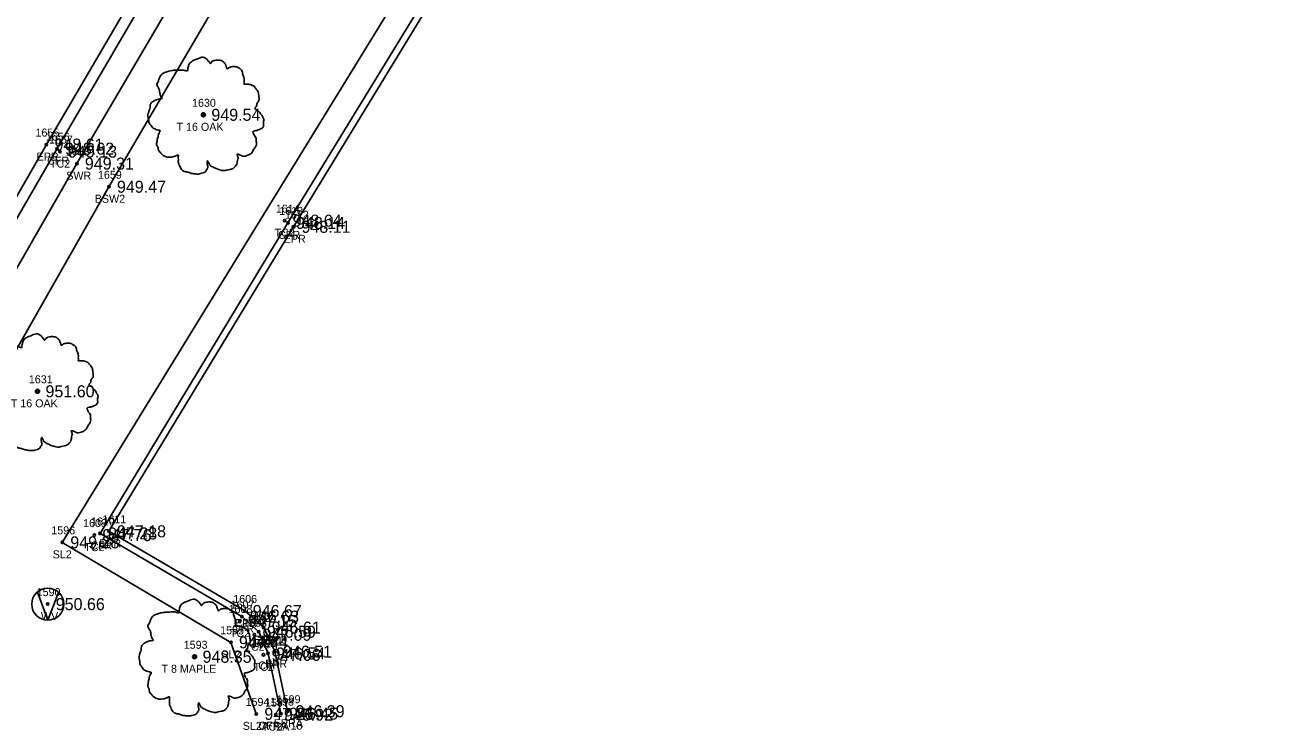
# Model space of a CAD drawing. Extents: x 1575382 to 1578175, y 1099175 to 1101955.
# Drawn here: x 1576480.6 to 1576638.1, y 1099605 to 1099693.2 of the extents above; entities that cross this region are included whole.
import ezdxf

# ---------------------------------------------------------------- set-up
doc = ezdxf.new("R2010")
doc.units = 0
for name, color, linetype in [('RD_EX_Conc', 7, 'Continuous'), ('RD_EX_Conc_txCode', 7, 'Continuous'), ('RD_EX_Road', 7, 'Continuous'), ('RD_EX_Road_txCode', 7, 'Continuous'), ('RD_EX_TX_Conc_ELEV', 7, 'Continuous'), ('RD_EX_TX_Road_ELEV', 7, 'Continuous'), ('RD_EX_TX_UT_ELEV', 7, 'Continuous'), ('RD_EX_TX_VEG_ELEV', 7, 'Continuous'), ('RD_EX_UT', 7, 'Continuous'), ('RD_EX_UT_txCode', 7, 'Continuous'), ('RD_EX_VEG', 7, 'Continuous'), ('RD_EX_VEG_txCode', 7, 'Continuous'), ('RD_SMD_Locator', 7, 'Continuous')]:
    doc.layers.add(name, color=color, linetype=linetype)

msp = doc.modelspace()

# ---------------------------------------------------------------- linework, layer by layer
at = {"layer": 'RD_EX_Conc'}
for points in [[(1576450.24, 1099618.33), (1576484.56, 1099677.8), (1576510.13, 1099721.55), (1576536.54, 1099763.94), (1576563.69, 1099807.11), (1576571.96, 1099817.02), (1576576.78, 1099820.05)], [(1576453.65, 1099622.74), (1576455.84, 1099621.56), (1576487.04, 1099675.93), (1576513, 1099720.16), (1576539.03, 1099761.82), (1576566.5, 1099805.38), (1576570.9, 1099812.6)], [(1576460.33, 1099619.05), (1576491.05, 1099673.04), (1576516.28, 1099716.12), (1576543.31, 1099759.42), (1576570.5, 1099802.59), (1576575.6, 1099809.12)], [(1576512.55, 1099607.18), (1576510.94, 1099614.7), (1576509.78, 1099617.42), (1576507.67, 1099619.31), (1576489.95, 1099629.7), (1576513.43, 1099668.52), (1576536.7, 1099706.66), (1576550.99, 1099730.5)]]:
    msp.add_lwpolyline(points, dxfattribs=at)
at = {"layer": 'RD_EX_Road'}
for points in [[(1576450.24, 1099618.33), (1576449.12, 1099618.92), (1576483.24, 1099678.31), (1576508.19, 1099720.98), (1576535.39, 1099764.56), (1576562.56, 1099807.86), (1576568.65, 1099815.29), (1576571.43, 1099817.5), (1576576.56, 1099821.02), (1576582.03, 1099822.66), (1576588.16, 1099823.79), (1576596.81, 1099822.84), (1576604.56, 1099819.9), (1576624.36, 1099808.15), (1576638.14, 1099802.71)], [(1576513.37, 1099607.48), (1576511.79, 1099614.93), (1576510.39, 1099617.93), (1576508.02, 1099620.01), (1576491.05, 1099629.97), (1576514.12, 1099668.03), (1576537.42, 1099706.25), (1576551.23, 1099729.3)]]:
    msp.add_lwpolyline(points, dxfattribs=at)
at = {"layer": 'RD_EX_UT'}
for q in [(1576482.1, 1099622.36), (1576484.73, 1099622.32)]:
    msp.add_line((1576483.4, 1099618.88), q, dxfattribs=at)
msp.add_circle((1576483.4, 1099620.87), 2, dxfattribs=at)
at = {"layer": 'RD_EX_VEG'}
msp.add_lwpolyline([(1576509.47, 1099607.15), (1576506.3, 1099616.09), (1576485.22, 1099628.59), (1576582.53, 1099787.01), (1576610.85, 1099770.86)], dxfattribs=at)
for centre, radius in [((1576502.85, 1099682.03), 0.25), ((1576502.84, 1099682.01), 0.0001), ((1576482.12, 1099647.47), 0.25), ((1576482.11, 1099647.45), 0.0001), ((1576501.75, 1099614.29), 0.25), ((1576501.73, 1099614.27), 0.0001)]:
    msp.add_circle(centre, radius, dxfattribs=at)
for points in [[(1576502.98, 1099689.2), (1576502.68, 1099689.22), (1576502.36, 1099689.12), (1576502.11, 1099689.02), (1576501.88, 1099688.95), (1576501.66, 1099688.85), (1576501.36, 1099688.67), (1576501.13, 1099688.47), (1576501.01, 1099688.22), (1576500.96, 1099688), (1576500.91, 1099687.72), (1576500.91, 1099687.55), (1576500.78, 1099687.52), (1576500.63, 1099687.55), (1576500.38, 1099687.62), (1576500.13, 1099687.62), (1576499.88, 1099687.62), (1576499.53, 1099687.6), (1576499.18, 1099687.6), (1576498.91, 1099687.55), (1576498.59, 1099687.5), (1576498.21, 1099687.37), (1576497.86, 1099687.25), (1576497.56, 1099687), (1576497.31, 1099686.52), (1576497.19, 1099686.17), (1576497.04, 1099685.92), (1576497.19, 1099685.47), (1576497.36, 1099685.12), (1576497.39, 1099684.92), (1576497.46, 1099684.5), (1576497.56, 1099684.27), (1576497.69, 1099684.07), (1576497.61, 1099684.05), (1576497.24, 1099684), (1576496.94, 1099683.9), (1576496.51, 1099683.67), (1576496.29, 1099683.45), (1576496.19, 1099683.12), (1576496.16, 1099682.77), (1576496.06, 1099682.58), (1576495.99, 1099682.3), (1576495.96, 1099682.23), (1576495.91, 1099681.9), (1576496.01, 1099681.45), (1576496.04, 1099681.1), (1576496.16, 1099680.88), (1576496.31, 1099680.7), (1576496.49, 1099680.45), (1576496.89, 1099680.23), (1576497.21, 1099680.13), (1576497.41, 1099680.1), (1576497.24, 1099679.6), (1576497.19, 1099679.25), (1576497.06, 1099678.85), (1576497.06, 1099678.78), (1576497.01, 1099678.3), (1576497.16, 1099677.98), (1576497.24, 1099677.6), (1576497.41, 1099677.38), (1576497.69, 1099677.08), (1576498.01, 1099676.85), (1576498.51, 1099676.73), (1576498.91, 1099676.75), (1576499.48, 1099676.93), (1576499.73, 1099677), (1576499.71, 1099676.83), (1576499.73, 1099676.45), (1576499.73, 1099676.03), (1576499.88, 1099675.7), (1576499.98, 1099675.43), (1576500.13, 1099675.18), (1576500.46, 1099674.95), (1576500.86, 1099674.88), (1576501.28, 1099674.73), (1576501.73, 1099674.65), (1576502.23, 1099674.63), (1576502.83, 1099674.78), (1576503.11, 1099674.9), (1576503.21, 1099675.08), (1576503.41, 1099675.45), (1576503.36, 1099675.68), (1576503.38, 1099676.28), (1576503.48, 1099676.1), (1576503.66, 1099675.75), (1576504.16, 1099675.45), (1576504.56, 1099675.28), (1576505.03, 1099675.13), (1576505.33, 1099675.05), (1576505.81, 1099675.13), (1576506.18, 1099675.2), (1576506.56, 1099675.33), (1576506.86, 1099675.6), (1576507.03, 1099675.88), (1576507.08, 1099676.15), (1576507.16, 1099676.53), (1576507.21, 1099676.7)], [(1576507.21, 1099676.7), (1576507.13, 1099676.88), (1576507.08, 1099677.13), (1576507.16, 1099677.1), (1576507.33, 1099677.05), (1576507.61, 1099676.93), (1576507.83, 1099676.85), (1576508.16, 1099676.88), (1576508.43, 1099676.98), (1576508.88, 1099677.25), (1576509.16, 1099677.73), (1576509.43, 1099678.13), (1576509.51, 1099678.45), (1576509.46, 1099678.68), (1576509.43, 1099679.18), (1576509.23, 1099679.43), (1576509.18, 1099679.55), (1576509.08, 1099679.95), (1576509.16, 1099680), (1576509.43, 1099680.05), (1576509.81, 1099680.18), (1576510.08, 1099680.3), (1576510.31, 1099680.48), (1576510.38, 1099680.7), (1576510.36, 1099681.1), (1576510.4, 1099681.5), (1576510.33, 1099681.65), (1576510.23, 1099681.8), (1576510.16, 1099682), (1576510.01, 1099682.15), (1576509.91, 1099682.3), (1576509.81, 1099682.4), (1576509.68, 1099682.55), (1576509.51, 1099682.67), (1576509.36, 1099682.72), (1576509.31, 1099682.87), (1576509.46, 1099683.07), (1576509.51, 1099683.17), (1576509.53, 1099683.4), (1576509.76, 1099683.75), (1576509.81, 1099684.15), (1576509.76, 1099684.57), (1576509.71, 1099684.85), (1576509.56, 1099685.12), (1576509.36, 1099685.37), (1576509.23, 1099685.55), (1576509.06, 1099685.67), (1576508.73, 1099685.8), (1576508.48, 1099685.85), (1576508.13, 1099685.85), (1576507.93, 1099685.9), (1576507.96, 1099685.95), (1576507.96, 1099686.1), (1576507.96, 1099686.37), (1576507.88, 1099686.82), (1576507.73, 1099687.32), (1576507.73, 1099687.35), (1576507.63, 1099687.6), (1576507.41, 1099687.8), (1576507.23, 1099687.9), (1576507.03, 1099688.02), (1576506.78, 1099688.05), (1576506.48, 1099688.05), (1576506.21, 1099688), (1576506.01, 1099687.9), (1576505.83, 1099687.77), (1576505.76, 1099687.92), (1576505.66, 1099688.22), (1576505.61, 1099688.37), (1576505.46, 1099688.55), (1576505.23, 1099688.75), (1576504.78, 1099688.87), (1576504.16, 1099688.8), (1576503.86, 1099688.6), (1576503.71, 1099688.42), (1576503.66, 1099688.55), (1576503.46, 1099688.75), (1576503.36, 1099688.92), (1576503.18, 1099689.05), (1576503.03, 1099689.15), (1576502.93, 1099689.2)], [(1576482.26, 1099654.63), (1576481.96, 1099654.66), (1576481.63, 1099654.56), (1576481.38, 1099654.46), (1576481.16, 1099654.38), (1576480.93, 1099654.28), (1576480.63, 1099654.11), (1576480.41, 1099653.91), (1576480.28, 1099653.66), (1576480.23, 1099653.43), (1576480.18, 1099653.16), (1576480.18, 1099652.98), (1576480.06, 1099652.96), (1576479.91, 1099652.98), (1576479.66, 1099653.06), (1576479.41, 1099653.06), (1576479.16, 1099653.06), (1576478.81, 1099653.03), (1576478.46, 1099653.03), (1576478.18, 1099652.98), (1576477.86, 1099652.93), (1576477.48, 1099652.81), (1576477.13, 1099652.68), (1576476.83, 1099652.43), (1576476.58, 1099651.96), (1576476.46, 1099651.61), (1576476.31, 1099651.36), (1576476.46, 1099650.91), (1576476.63, 1099650.56), (1576476.66, 1099650.36), (1576476.73, 1099649.93), (1576476.83, 1099649.71), (1576476.96, 1099649.51), (1576476.88, 1099649.48), (1576476.51, 1099649.43), (1576476.21, 1099649.33), (1576475.78, 1099649.11), (1576475.56, 1099648.89), (1576475.46, 1099648.56), (1576475.43, 1099648.21), (1576475.33, 1099648.01), (1576475.26, 1099647.74), (1576475.23, 1099647.66), (1576475.18, 1099647.34), (1576475.28, 1099646.89), (1576475.31, 1099646.54), (1576475.43, 1099646.31), (1576475.58, 1099646.14), (1576475.76, 1099645.89), (1576476.16, 1099645.66), (1576476.48, 1099645.56), (1576476.68, 1099645.54), (1576476.51, 1099645.04), (1576476.46, 1099644.69), (1576476.33, 1099644.29), (1576476.33, 1099644.21), (1576476.28, 1099643.74), (1576476.43, 1099643.41), (1576476.51, 1099643.04), (1576476.68, 1099642.81), (1576476.96, 1099642.51), (1576477.28, 1099642.29), (1576477.78, 1099642.16), (1576478.18, 1099642.19), (1576478.76, 1099642.36), (1576479.01, 1099642.44), (1576478.98, 1099642.26), (1576479.01, 1099641.89), (1576479.01, 1099641.46), (1576479.16, 1099641.14), (1576479.26, 1099640.86), (1576479.41, 1099640.61), (1576479.73, 1099640.39), (1576480.13, 1099640.31), (1576480.56, 1099640.16), (1576481.01, 1099640.09), (1576481.51, 1099640.06), (1576482.11, 1099640.21), (1576482.38, 1099640.34), (1576482.48, 1099640.51), (1576482.68, 1099640.89), (1576482.63, 1099641.11), (1576482.66, 1099641.71), (1576482.76, 1099641.54), (1576482.93, 1099641.19), (1576483.43, 1099640.89), (1576483.83, 1099640.71), (1576484.3, 1099640.56), (1576484.6, 1099640.49), (1576485.08, 1099640.56), (1576485.45, 1099640.64), (1576485.83, 1099640.76), (1576486.13, 1099641.04), (1576486.3, 1099641.31), (1576486.35, 1099641.59), (1576486.43, 1099641.96), (1576486.48, 1099642.14)], [(1576486.48, 1099642.14), (1576486.4, 1099642.31), (1576486.35, 1099642.56), (1576486.43, 1099642.54), (1576486.6, 1099642.49), (1576486.88, 1099642.36), (1576487.1, 1099642.29), (1576487.43, 1099642.31), (1576487.7, 1099642.41), (1576488.15, 1099642.69), (1576488.43, 1099643.16), (1576488.7, 1099643.56), (1576488.78, 1099643.89), (1576488.73, 1099644.11), (1576488.7, 1099644.61), (1576488.5, 1099644.86), (1576488.45, 1099644.99), (1576488.35, 1099645.39), (1576488.43, 1099645.44), (1576488.7, 1099645.49), (1576489.08, 1099645.61), (1576489.35, 1099645.74), (1576489.58, 1099645.91), (1576489.65, 1099646.14), (1576489.63, 1099646.54), (1576489.68, 1099646.94), (1576489.6, 1099647.09), (1576489.5, 1099647.24), (1576489.43, 1099647.44), (1576489.28, 1099647.59), (1576489.18, 1099647.74), (1576489.08, 1099647.84), (1576488.95, 1099647.99), (1576488.78, 1099648.11), (1576488.63, 1099648.16), (1576488.58, 1099648.31), (1576488.73, 1099648.51), (1576488.78, 1099648.61), (1576488.8, 1099648.84), (1576489.03, 1099649.18), (1576489.08, 1099649.58), (1576489.03, 1099650.01), (1576488.98, 1099650.28), (1576488.83, 1099650.56), (1576488.63, 1099650.81), (1576488.5, 1099650.98), (1576488.33, 1099651.11), (1576488, 1099651.23), (1576487.75, 1099651.28), (1576487.4, 1099651.28), (1576487.2, 1099651.33), (1576487.23, 1099651.38), (1576487.23, 1099651.53), (1576487.23, 1099651.81), (1576487.15, 1099652.26), (1576487, 1099652.76), (1576487, 1099652.78), (1576486.9, 1099653.03), (1576486.68, 1099653.23), (1576486.5, 1099653.33), (1576486.3, 1099653.46), (1576486.05, 1099653.48), (1576485.75, 1099653.48), (1576485.48, 1099653.43), (1576485.28, 1099653.33), (1576485.1, 1099653.21), (1576485.03, 1099653.36), (1576484.93, 1099653.66), (1576484.88, 1099653.81), (1576484.73, 1099653.98), (1576484.5, 1099654.18), (1576484.05, 1099654.31), (1576483.43, 1099654.23), (1576483.13, 1099654.03), (1576482.98, 1099653.86), (1576482.93, 1099653.98), (1576482.73, 1099654.18), (1576482.63, 1099654.36), (1576482.46, 1099654.48), (1576482.31, 1099654.58), (1576482.21, 1099654.63)], [(1576501.88, 1099621.46), (1576501.58, 1099621.49), (1576501.25, 1099621.39), (1576501, 1099621.29), (1576500.78, 1099621.21), (1576500.55, 1099621.11), (1576500.25, 1099620.94), (1576500.03, 1099620.74), (1576499.9, 1099620.49), (1576499.85, 1099620.26), (1576499.8, 1099619.99), (1576499.8, 1099619.81), (1576499.68, 1099619.79), (1576499.53, 1099619.81), (1576499.28, 1099619.89), (1576499.03, 1099619.89), (1576498.78, 1099619.89), (1576498.43, 1099619.86), (1576498.08, 1099619.86), (1576497.81, 1099619.81), (1576497.48, 1099619.76), (1576497.11, 1099619.64), (1576496.76, 1099619.51), (1576496.46, 1099619.26), (1576496.21, 1099618.79), (1576496.08, 1099618.44), (1576495.93, 1099618.19), (1576496.08, 1099617.74), (1576496.26, 1099617.39), (1576496.28, 1099617.19), (1576496.36, 1099616.76), (1576496.46, 1099616.54), (1576496.58, 1099616.34), (1576496.51, 1099616.31), (1576496.13, 1099616.26), (1576495.83, 1099616.16), (1576495.41, 1099615.94), (1576495.18, 1099615.71), (1576495.08, 1099615.39), (1576495.06, 1099615.04), (1576494.96, 1099614.84), (1576494.88, 1099614.56), (1576494.86, 1099614.49), (1576494.81, 1099614.16), (1576494.91, 1099613.71), (1576494.93, 1099613.36), (1576495.06, 1099613.14), (1576495.21, 1099612.96), (1576495.38, 1099612.71), (1576495.78, 1099612.49), (1576496.11, 1099612.39), (1576496.31, 1099612.36), (1576496.13, 1099611.86), (1576496.08, 1099611.51), (1576495.96, 1099611.11), (1576495.96, 1099611.04), (1576495.91, 1099610.57), (1576496.06, 1099610.24), (1576496.13, 1099609.87), (1576496.31, 1099609.64), (1576496.58, 1099609.34), (1576496.91, 1099609.12), (1576497.41, 1099608.99), (1576497.81, 1099609.02), (1576498.38, 1099609.19), (1576498.63, 1099609.27), (1576498.6, 1099609.09), (1576498.63, 1099608.72), (1576498.63, 1099608.29), (1576498.78, 1099607.97), (1576498.88, 1099607.69), (1576499.03, 1099607.44), (1576499.35, 1099607.22), (1576499.75, 1099607.14), (1576500.18, 1099606.99), (1576500.63, 1099606.92), (1576501.13, 1099606.89), (1576501.73, 1099607.04), (1576502, 1099607.17), (1576502.1, 1099607.34), (1576502.3, 1099607.72), (1576502.25, 1099607.94), (1576502.28, 1099608.54), (1576502.38, 1099608.37), (1576502.55, 1099608.02), (1576503.05, 1099607.72), (1576503.45, 1099607.54), (1576503.93, 1099607.39), (1576504.23, 1099607.32), (1576504.7, 1099607.39), (1576505.08, 1099607.47), (1576505.45, 1099607.59), (1576505.75, 1099607.87), (1576505.93, 1099608.14), (1576505.98, 1099608.42), (1576506.05, 1099608.79), (1576506.1, 1099608.97)], [(1576506.1, 1099608.97), (1576506.03, 1099609.14), (1576505.98, 1099609.39), (1576506.05, 1099609.37), (1576506.23, 1099609.32), (1576506.5, 1099609.19), (1576506.73, 1099609.12), (1576507.05, 1099609.14), (1576507.33, 1099609.24), (1576507.78, 1099609.52), (1576508.05, 1099609.99), (1576508.33, 1099610.39), (1576508.4, 1099610.71), (1576508.35, 1099610.94), (1576508.33, 1099611.44), (1576508.13, 1099611.69), (1576508.08, 1099611.81), (1576507.98, 1099612.21), (1576508.05, 1099612.26), (1576508.33, 1099612.31), (1576508.7, 1099612.44), (1576508.98, 1099612.56), (1576509.2, 1099612.74), (1576509.27, 1099612.96), (1576509.25, 1099613.36), (1576509.3, 1099613.76), (1576509.23, 1099613.91), (1576509.13, 1099614.06), (1576509.05, 1099614.26), (1576508.9, 1099614.41), (1576508.8, 1099614.56), (1576508.7, 1099614.66), (1576508.58, 1099614.81), (1576508.4, 1099614.94), (1576508.25, 1099614.99), (1576508.2, 1099615.14), (1576508.35, 1099615.34), (1576508.4, 1099615.44), (1576508.43, 1099615.66), (1576508.65, 1099616.01), (1576508.7, 1099616.41), (1576508.65, 1099616.84), (1576508.6, 1099617.11), (1576508.45, 1099617.39), (1576508.25, 1099617.64), (1576508.13, 1099617.81), (1576507.95, 1099617.94), (1576507.63, 1099618.06), (1576507.38, 1099618.11), (1576507.03, 1099618.11), (1576506.83, 1099618.16), (1576506.85, 1099618.21), (1576506.85, 1099618.36), (1576506.85, 1099618.64), (1576506.78, 1099619.09), (1576506.63, 1099619.59), (1576506.63, 1099619.61), (1576506.53, 1099619.86), (1576506.3, 1099620.06), (1576506.13, 1099620.16), (1576505.93, 1099620.29), (1576505.68, 1099620.31), (1576505.38, 1099620.31), (1576505.1, 1099620.26), (1576504.9, 1099620.16), (1576504.73, 1099620.04), (1576504.65, 1099620.19), (1576504.55, 1099620.49), (1576504.5, 1099620.64), (1576504.35, 1099620.81), (1576504.13, 1099621.01), (1576503.68, 1099621.14), (1576503.05, 1099621.06), (1576502.75, 1099620.86), (1576502.6, 1099620.69), (1576502.55, 1099620.81), (1576502.35, 1099621.01), (1576502.25, 1099621.19), (1576502.08, 1099621.31), (1576501.93, 1099621.41), (1576501.83, 1099621.46)]]:
    msp.add_spline(points, degree=3, dxfattribs=at)
at = {"layer": 'RD_SMD_Locator'}
for centre in [(1576502.85, 1099682.03), (1576483.24, 1099678.31), (1576484.56, 1099677.8), (1576484.93, 1099677.43), (1576487.04, 1099675.93), (1576491.05, 1099673.04), (1576513, 1099668.8), (1576513.43, 1099668.52), (1576514.12, 1099668.03), (1576482.12, 1099647.47), (1576489.23, 1099629.49), (1576489.95, 1099629.7), (1576491.05, 1099629.97), (1576485.22, 1099628.59), (1576483.4, 1099620.87), (1576507.67, 1099619.31), (1576508.02, 1099620.01), (1576507.41, 1099618.75), (1576510.39, 1099617.93), (1576509.23, 1099617.04), (1576509.78, 1099617.42), (1576506.3, 1099616.09), (1576510.94, 1099614.7), (1576511.79, 1099614.93), (1576501.75, 1099614.29), (1576510.37, 1099614.53), (1576509.47, 1099607.15), (1576511.92, 1099607.05), (1576512.55, 1099607.18), (1576513.37, 1099607.48)]:
    msp.add_circle(centre, 0.15, dxfattribs=at)

# ---------------------------------------------------------------- texts
at = {"layer": 'RD_EX_Conc_txCode'}
for s, p in [('1656', (1576483.16, 1099678.8)), ('1657', (1576483.56, 1099678.43)), ('1658', (1576485.67, 1099676.93)), ('CFR', (1576483.33, 1099675.8)), ('TC2', (1576483.68, 1099675.43)), ('SWR', (1576485.72, 1099673.93)), ('1659', (1576489.68, 1099674.04)), ('BSW2', (1576489.28, 1099671.04)), ('1614', (1576511.91, 1099669.8)), ('1613', (1576512.34, 1099669.52)), ('TC2', (1576511.75, 1099666.8)), ('CFR', (1576512.2, 1099666.52)), ('1609', (1576487.82, 1099630.49)), ('1610', (1576488.82, 1099630.7)), ('TC2', (1576487.98, 1099627.49)), ('CFR', (1576488.72, 1099627.7)), ('1607', (1576506.26, 1099620.31)), ('1608', (1576506, 1099619.75)), ('CFR', (1576506.44, 1099617.31)), ('1603', (1576507.82, 1099618.04)), ('1604', (1576508.37, 1099618.42)), ('TC2', (1576506.17, 1099616.75)), ('CFR', (1576508.55, 1099615.42)), ('1602', (1576508.96, 1099615.53)), ('1601', (1576509.81, 1099615.7)), ('TC2', (1576507.99, 1099615.04)), ('TC2', (1576509.13, 1099612.53)), ('CFR', (1576509.71, 1099612.7)), ('1597', (1576510.57, 1099608.05)), ('1598', (1576511.2, 1099608.18)), ('CFRA 18', (1576509.73, 1099605.18)), ('TC2A', (1576510.18, 1099605.05))]:
    msp.add_text(s, height=1, dxfattribs=at).set_placement(p)
at = {"layer": 'RD_EX_Road_txCode'}
for s, p in [('1655', (1576481.87, 1099679.31)), ('EPR', (1576482.01, 1099676.31)), ('1612', (1576513.04, 1099669.03)), ('EPR', (1576512.9, 1099666.03)), ('1611', (1576490.24, 1099630.97)), ('EPR', (1576489.82, 1099627.97)), ('1606', (1576506.59, 1099621.01)), ('1605', (1576508.98, 1099618.93)), ('EPR', (1576506.79, 1099618.01)), ('EPR', (1576509.17, 1099615.93)), ('1600', (1576510.34, 1099615.93)), ('EPR', (1576510.56, 1099612.93)), ('1599', (1576512.02, 1099608.48)), ('EPRA', (1576511.65, 1099605.48))]:
    msp.add_text(s, height=1, dxfattribs=at).set_placement(p)
at = {"layer": 'RD_EX_TX_Conc_ELEV'}
for s, p in [('948.62', (1576485.56, 1099677.05)), ('949.13', (1576485.93, 1099676.68)), ('949.31', (1576488.04, 1099675.18)), ('949.47', (1576492.05, 1099672.29)), ('948.64', (1576514, 1099668.05)), ('948.14', (1576514.43, 1099667.77)), ('947.76', (1576490.23, 1099628.74)), ('947.28', (1576490.95, 1099628.95)), ('947.15', (1576508.41, 1099618)), ('946.63', (1576508.67, 1099618.56)), ('946.59', (1576510.78, 1099616.67)), ('947.09', (1576510.23, 1099616.29)), ('947.06', (1576511.37, 1099613.78)), ('946.54', (1576511.94, 1099613.95)), ('946.92', (1576512.92, 1099606.3)), ('946.45', (1576513.55, 1099606.43))]:
    msp.add_text(s, height=1.5, dxfattribs=at).set_placement(p)
at = {"layer": 'RD_EX_TX_Road_ELEV'}
for s, p in [('948.61', (1576484.24, 1099677.56)), ('948.11', (1576515.12, 1099667.28)), ('947.18', (1576492.05, 1099629.22)), ('946.67', (1576509.02, 1099619.26)), ('946.61', (1576511.39, 1099617.18)), ('946.51', (1576512.79, 1099614.18)), ('946.39', (1576514.37, 1099606.73))]:
    msp.add_text(s, height=1.5, dxfattribs=at).set_placement(p)
at = {"layer": 'RD_EX_TX_UT_ELEV'}
msp.add_text('950.66', height=1.5, dxfattribs=at).set_placement((1576484.4, 1099620.12))
at = {"layer": 'RD_EX_TX_VEG_ELEV'}
for s, p in [('949.54', (1576503.85, 1099681.28)), ('951.60', (1576483.12, 1099646.72)), ('949.28', (1576486.22, 1099627.84)), ('947.44', (1576507.3, 1099615.34)), ('948.35', (1576502.75, 1099613.54)), ('947.26', (1576510.47, 1099606.4))]:
    msp.add_text(s, height=1.5, dxfattribs=at).set_placement(p)
at = {"layer": 'RD_EX_UT_txCode'}
for s, p in [('1590', (1576482.02, 1099621.87)), ('WV', (1576482.55, 1099618.87))]:
    msp.add_text(s, height=1, dxfattribs=at).set_placement(p)
at = {"layer": 'RD_EX_VEG_txCode'}
for s, p in [('1630', (1576501.44, 1099683.03)), ('T 16 OAK', (1576499.5, 1099680.03)), ('1631', (1576481.04, 1099648.47)), ('T 16 OAK', (1576478.78, 1099645.47)), ('1596', (1576483.85, 1099629.59)), ('SL2', (1576484.02, 1099626.59)), ('1595', (1576504.95, 1099617.09)), ('1593', (1576500.4, 1099615.29)), ('SL2', (1576505.09, 1099614.09)), ('T 8 MAPLE', (1576497.62, 1099612.29)), ('1594', (1576508.13, 1099608.15)), ('SL2A', (1576507.78, 1099605.15))]:
    msp.add_text(s, height=1, dxfattribs=at).set_placement(p)

doc.saveas('drawing.dxf')
